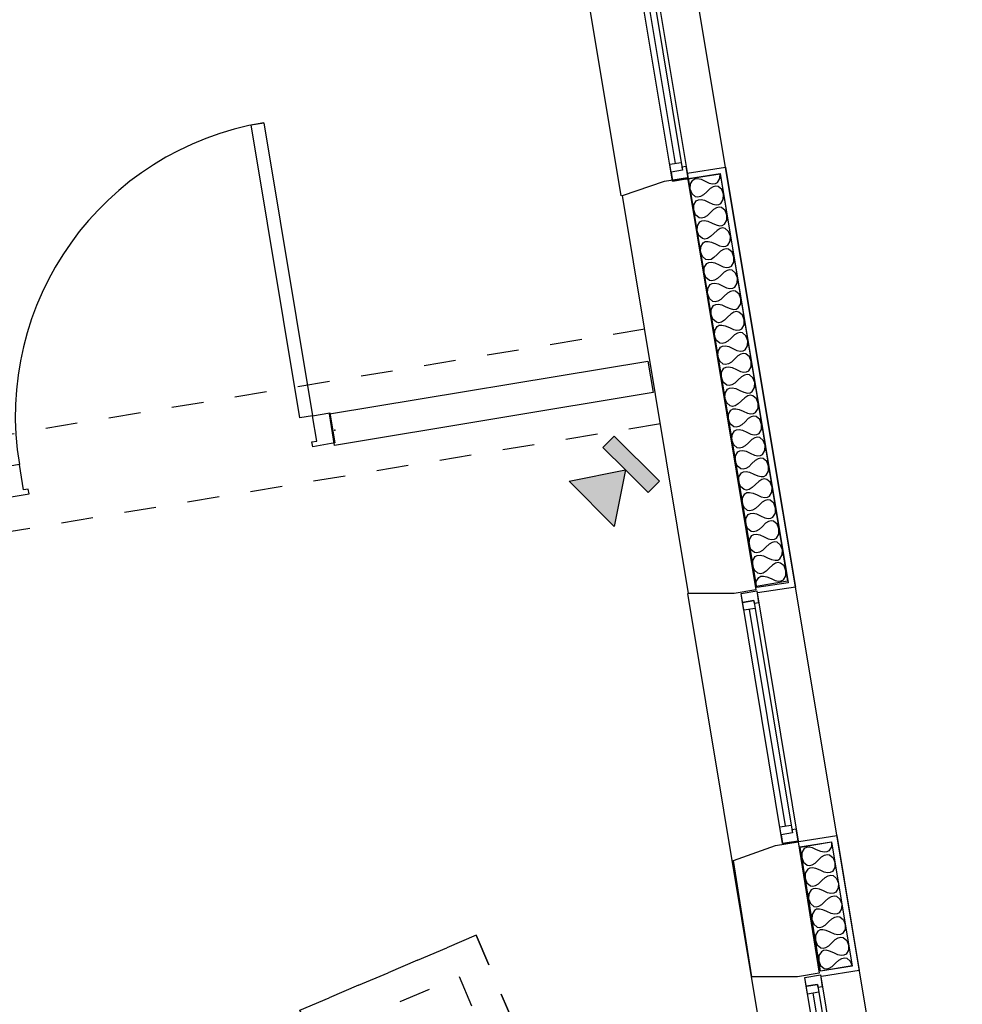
# Model space of a CAD drawing. Header units: millimetres. Extents: x -15 to 127, y -65 to 67.
# Tile 275 of 476: x 47.5 to 50.45, y 15.09 to 18.17. Entities that reach past the tile are written whole.
import ezdxf

# ---------------------------------------------------------------- set-up
doc = ezdxf.new("R2010")
doc.units = ezdxf.units.MM
doc.header["$MEASUREMENT"] = 0
doc.linetypes.add('PC_DASH_3', pattern=[0.055556, 0.027778, -0.027778])
doc.linetypes.add('PC_DASH_5', pattern=[0.069444, 0.027778, -0.041667])
doc.layers.add('Cfa', color=1, linetype='Continuous')
doc.layers.add('structure rdc', color=7, linetype='Continuous')

# ---------------------------------------------------------------- blocks, each defined once
blk = doc.blocks.new('INFRA')
for p, q in [((0.2603, 0.4981), (-0.2397, 0.4981)), ((-0.2397, 0.4981), (-0.2397, 0.3731)), ((0.2603, 0.3731), (0.2603, 0.4981)), ((0.0103, 0.3731), (-0.2397, -0.0019)), ((-0.2397, 0.3731), (0.0103, 0.3731)), ((0.2603, -0.0019), (0.0103, 0.3731)), ((0.0103, 0.3731), (0.2603, 0.3731)), ((-0.2397, -0.0019), (0.2603, -0.0019))]:
    blk.add_line(p, q)
for points in [[(-0.2397, 0.4981), (0.2603, 0.4981), (-0.2397, 0.3731), (0.2603, 0.3731)], [(0.0103, 0.3731), (0.2603, -0.0019), (-0.2397, -0.0019), (0.0103, 0.3731)], [(0.0103, 0.3731), (0.2603, -0.0019), (-0.2397, -0.0019), (0.0103, 0.3731)], [(-0.2397, -0.0019), (0.0103, 0.3731), (0.0103, 0.3731), (0.0103, 0.1231)], [(0.0103, 0.3731), (0.2603, -0.0019), (-0.2397, -0.0019), (0.0103, 0.3731)], [(0.0103, 0.3731), (0.2603, -0.0019), (0.0103, -0.0019), (-0.2397, -0.0019)], [(0.0103, -0.0019), (-0.2397, -0.0019), (-0.2397, -0.0019), (0.0103, 0.3731)], [(-0.2397, -0.0019), (0.0103, 0.3731), (0.0103, 0.3731), (-0.2397, -0.0019)], [(0.0103, 0.3731), (-0.2397, -0.0019), (0.0103, -0.0019), (0.0103, 0.3731)], [(0.0103, 0.3731), (-0.2397, -0.0019), (-0.1147, -0.0019), (0.0103, -0.0019)], [(0.0103, 0.3731), (-0.1147, -0.0019), (0.0103, -0.0019), (-0.1147, -0.0019)]]:
    blk.add_solid(points)
blk = doc.blocks.new('PD_4919')
at = {"layer": 'structure rdc', "color": 0}
for p, q in [((50.5751, -10.6556), (50.4627, -9.9775)), ((50.4804, -9.9746), (50.5928, -10.6527))]:
    blk.add_line(p, q, dxfattribs=at)
for points in [[(50.485, -9.9202), (50.6148, -10.7027), (50.5661, -10.7108), (50.4363, -9.9282), (50.485, -9.9202)], [(50.4363, -9.9282), (50.485, -9.9202), (50.4911, -9.957), (50.4778, -9.9592), (50.4763, -9.95), (50.4409, -9.9559), (50.4363, -9.9282)], [(50.4763, -9.95), (50.4804, -9.9746), (50.445, -9.9805), (50.4409, -9.9559), (50.4763, -9.95)], [(50.5928, -10.6527), (50.5969, -10.6773), (50.5615, -10.6832), (50.5574, -10.6586), (50.5928, -10.6527)], [(50.5661, -10.7108), (50.6148, -10.7027), (50.6086, -10.6659), (50.5954, -10.6681), (50.5969, -10.6773), (50.5615, -10.6832), (50.5661, -10.7108)]]:
    blk.add_lwpolyline(points, dxfattribs=at)
blk.add_point((50.6148, -10.7027), dxfattribs=at)
blk = doc.blocks.new('PD_4920')
at = {"layer": 'structure rdc', "color": 0}
for p, q in [((50.7756, -11.8647), (50.6619, -11.179)), ((50.6796, -11.1761), (50.7933, -11.8617))]:
    blk.add_line(p, q, dxfattribs=at)
for points in [[(50.6842, -11.1217), (50.8152, -11.9117), (50.7666, -11.9198), (50.6356, -11.1297), (50.6842, -11.1217)], [(50.6356, -11.1297), (50.6842, -11.1217), (50.6903, -11.1585), (50.6771, -11.1607), (50.6755, -11.1515), (50.6402, -11.1574), (50.6356, -11.1297)], [(50.6755, -11.1515), (50.6796, -11.1761), (50.6442, -11.182), (50.6402, -11.1574), (50.6755, -11.1515)], [(50.7933, -11.8617), (50.7974, -11.8863), (50.762, -11.8922), (50.7579, -11.8676), (50.7933, -11.8617)], [(50.7666, -11.9198), (50.8152, -11.9117), (50.8091, -11.8749), (50.7959, -11.8771), (50.7974, -11.8863), (50.762, -11.8922), (50.7666, -11.9198)]]:
    blk.add_lwpolyline(points, dxfattribs=at)
blk.add_point((50.8152, -11.9117), dxfattribs=at)
blk = doc.blocks.new('PD_4923')
at = {"layer": 'structure rdc', "color": 0}
for p, q in [((50.2306, -8.5822), (50.1181, -7.9035)), ((50.1358, -7.9006), (50.2483, -8.5793))]:
    blk.add_line(p, q, dxfattribs=at)
for points in [[(50.1404, -7.8462), (50.2702, -8.6293), (50.2216, -8.6374), (50.0917, -7.8542), (50.1404, -7.8462)], [(50.0917, -7.8542), (50.1404, -7.8462), (50.1465, -7.883), (50.1332, -7.8852), (50.1317, -7.876), (50.0963, -7.8819), (50.0917, -7.8542)], [(50.1317, -7.876), (50.1358, -7.9006), (50.1004, -7.9064), (50.0963, -7.8819), (50.1317, -7.876)], [(50.2483, -8.5793), (50.2524, -8.6038), (50.217, -8.6097), (50.2129, -8.5851), (50.2483, -8.5793)], [(50.2216, -8.6374), (50.2702, -8.6293), (50.2641, -8.5924), (50.2509, -8.5946), (50.2524, -8.6038), (50.217, -8.6097), (50.2216, -8.6374)]]:
    blk.add_lwpolyline(points, dxfattribs=at)
blk.add_point((50.2702, -8.6293), dxfattribs=at)
blk = doc.blocks.new('PD_4930')
at = {"layer": 'structure rdc', "color": 0}
for points in [[(50.4833, -9.9061), (50.2717, -8.6299), (50.3703, -8.6135), (50.5819, -9.8898), (50.4833, -9.9061)], [(50.4833, -9.9061), (50.4838, -9.8902), (50.4913, -9.8778), (50.4978, -9.8743), (50.5064, -9.8734), (50.517, -9.8756), (50.5299, -9.8816), (50.5428, -9.8876), (50.5534, -9.8898), (50.562, -9.8889), (50.5686, -9.8854), (50.576, -9.873), (50.5765, -9.8571), (50.5709, -9.8421), (50.5598, -9.8328), (50.5525, -9.8316), (50.5441, -9.8335), (50.5347, -9.8391), (50.5245, -9.8489), (50.5142, -9.8587), (50.5049, -9.8642), (50.4965, -9.8661), (50.4891, -9.865), (50.4781, -9.8556), (50.4724, -9.8407), (50.473, -9.8248), (50.4804, -9.8123), (50.487, -9.8089), (50.4955, -9.808), (50.5062, -9.8102), (50.5191, -9.8161), (50.5319, -9.8221), (50.5426, -9.8243), (50.5511, -9.8234), (50.5577, -9.82), (50.5651, -9.8075), (50.5657, -9.7916), (50.56, -9.7767), (50.549, -9.7673), (50.5417, -9.7662), (50.5333, -9.7681), (50.5239, -9.7736), (50.5136, -9.7834), (50.5034, -9.7932), (50.494, -9.7988), (50.4856, -9.8007), (50.4783, -9.7995), (50.4672, -9.7902), (50.4616, -9.7752), (50.4621, -9.7593), (50.4696, -9.7469), (50.4761, -9.7434), (50.4847, -9.7425), (50.4953, -9.7447), (50.5082, -9.7507), (50.5211, -9.7567), (50.5317, -9.7589), (50.5403, -9.758), (50.5468, -9.7545), (50.5543, -9.7421), (50.5548, -9.7262), (50.5492, -9.7112), (50.5381, -9.7019), (50.5308, -9.7007), (50.5224, -9.7026), (50.513, -9.7082), (50.5028, -9.718), (50.4925, -9.7278), (50.4831, -9.7333), (50.4748, -9.7352), (50.4674, -9.7341), (50.4564, -9.7247), (50.4507, -9.7098), (50.4513, -9.6939), (50.4587, -9.6814), (50.4653, -9.678), (50.4738, -9.6771), (50.4845, -9.6793), (50.4973, -9.6853), (50.5102, -9.6912), (50.5209, -9.6934), (50.5294, -9.6925), (50.536, -9.6891), (50.5434, -9.6766), (50.544, -9.6607), (50.5383, -9.6458), (50.5273, -9.6364), (50.5199, -9.6353), (50.5116, -9.6372), (50.5022, -9.6427), (50.4919, -9.6525), (50.4817, -9.6623), (50.4723, -9.6679), (50.4639, -9.6698), (50.4566, -9.6686), (50.4455, -9.6593), (50.4399, -9.6443), (50.4404, -9.6284), (50.4479, -9.616), (50.4544, -9.6125), (50.463, -9.6116), (50.4736, -9.6138), (50.4865, -9.6198), (50.4994, -9.6258), (50.51, -9.628), (50.5186, -9.6271), (50.5251, -9.6236), (50.5326, -9.6112), (50.5331, -9.5953), (50.5275, -9.5803), (50.5164, -9.571), (50.5091, -9.5698), (50.5007, -9.5717), (50.4913, -9.5773), (50.4811, -9.5871), (50.4708, -9.5969), (50.4614, -9.6024), (50.453, -9.6043), (50.4457, -9.6032), (50.4347, -9.5938), (50.429, -9.5789), (50.4296, -9.563), (50.437, -9.5505), (50.4435, -9.5471), (50.4521, -9.5462), (50.4628, -9.5484), (50.4756, -9.5544), (50.4885, -9.5603), (50.4992, -9.5625), (50.5077, -9.5616), (50.5143, -9.5582), (50.5217, -9.5457), (50.5223, -9.5298), (50.5166, -9.5149), (50.5056, -9.5055), (50.4982, -9.5044), (50.4898, -9.5063), (50.4805, -9.5118), (50.4702, -9.5216), (50.46, -9.5314), (50.4506, -9.537), (50.4422, -9.5389), (50.4349, -9.5377), (50.4238, -9.5284), (50.4182, -9.5134), (50.4187, -9.4975), (50.4261, -9.4851), (50.4327, -9.4816), (50.4413, -9.4807), (50.4519, -9.483), (50.4648, -9.4889), (50.4777, -9.4949), (50.4883, -9.4971), (50.4969, -9.4962), (50.5034, -9.4927), (50.5109, -9.4803), (50.5114, -9.4644), (50.5058, -9.4495), (50.4947, -9.4401), (50.4874, -9.4389), (50.479, -9.4408), (50.4696, -9.4464), (50.4594, -9.4562), (50.4491, -9.466), (50.4397, -9.4715), (50.4313, -9.4734), (50.424, -9.4723), (50.413, -9.4629), (50.4073, -9.448), (50.4078, -9.4321), (50.4153, -9.4196), (50.4218, -9.4162), (50.4304, -9.4153), (50.4411, -9.4175), (50.4539, -9.4235), (50.4668, -9.4294), (50.4775, -9.4317), (50.486, -9.4307), (50.4926, -9.4273), (50.5, -9.4148), (50.5006, -9.3989), (50.4949, -9.384), (50.4839, -9.3746), (50.4765, -9.3735), (50.4681, -9.3754), (50.4588, -9.3809), (50.4485, -9.3907), (50.4383, -9.4005), (50.4289, -9.4061), (50.4205, -9.408), (50.4132, -9.4068), (50.4021, -9.3975), (50.3965, -9.3825), (50.397, -9.3666), (50.4044, -9.3542), (50.411, -9.3507), (50.4196, -9.3498), (50.4302, -9.3521), (50.4431, -9.358), (50.456, -9.364), (50.4666, -9.3662), (50.4752, -9.3653), (50.4817, -9.3618), (50.4892, -9.3494), (50.4897, -9.3335), (50.4841, -9.3186), (50.473, -9.3092), (50.4657, -9.308), (50.4573, -9.3099), (50.4479, -9.3155), (50.4377, -9.3253), (50.4274, -9.3351), (50.418, -9.3406), (50.4096, -9.3425), (50.4023, -9.3414), (50.3913, -9.332), (50.3856, -9.3171), (50.3861, -9.3012), (50.3936, -9.2887), (50.4001, -9.2853), (50.4087, -9.2844), (50.4194, -9.2866), (50.4322, -9.2926), (50.4451, -9.2985), (50.4558, -9.3008), (50.4643, -9.2999), (50.4709, -9.2964), (50.4783, -9.2839), (50.4788, -9.268), (50.4732, -9.2531), (50.4622, -9.2437), (50.4548, -9.2426), (50.4464, -9.2445), (50.4371, -9.25), (50.4268, -9.2598), (50.4165, -9.2696), (50.4072, -9.2752), (50.3988, -9.2771), (50.3915, -9.2759), (50.3804, -9.2666), (50.3748, -9.2517), (50.3753, -9.2357), (50.3827, -9.2233), (50.3893, -9.2198), (50.3978, -9.2189), (50.4085, -9.2212), (50.4214, -9.2271), (50.4342, -9.2331), (50.4449, -9.2353), (50.4535, -9.2344), (50.46, -9.2309), (50.4675, -9.2185), (50.468, -9.2026), (50.4624, -9.1877), (50.4513, -9.1783), (50.444, -9.1771), (50.4356, -9.179), (50.4262, -9.1846), (50.416, -9.1944), (50.4057, -9.2042), (50.3963, -9.2097), (50.3879, -9.2116), (50.3806, -9.2105), (50.3696, -9.2011), (50.3639, -9.1862), (50.3644, -9.1703), (50.3719, -9.1578), (50.3784, -9.1544), (50.387, -9.1535), (50.3977, -9.1557), (50.4105, -9.1617), (50.4234, -9.1676), (50.4341, -9.1699), (50.4426, -9.169), (50.4492, -9.1655), (50.4566, -9.1531), (50.4571, -9.1371), (50.4515, -9.1222), (50.4404, -9.1129), (50.4331, -9.1117), (50.4247, -9.1136), (50.4154, -9.1191), (50.4051, -9.1289), (50.3948, -9.1387), (50.3855, -9.1443), (50.3771, -9.1462), (50.3698, -9.145), (50.3587, -9.1357), (50.3531, -9.1208), (50.3536, -9.1048), (50.361, -9.0924), (50.3676, -9.0889), (50.3761, -9.088), (50.3868, -9.0903), (50.3997, -9.0962), (50.4125, -9.1022), (50.4232, -9.1044), (50.4318, -9.1035), (50.4383, -9.1), (50.4458, -9.0876), (50.4463, -9.0717), (50.4406, -9.0568), (50.4296, -9.0474), (50.4223, -9.0462), (50.4139, -9.0481), (50.4045, -9.0537), (50.3942, -9.0635), (50.384, -9.0733), (50.3746, -9.0788), (50.3662, -9.0807), (50.3589, -9.0796), (50.3478, -9.0702), (50.3422, -9.0553), (50.3427, -9.0394), (50.3502, -9.0269), (50.3567, -9.0235), (50.3653, -9.0226), (50.376, -9.0248), (50.3888, -9.0308), (50.4017, -9.0367), (50.4124, -9.039), (50.4209, -9.0381), (50.4275, -9.0346), (50.4349, -9.0222), (50.4354, -9.0062), (50.4298, -8.9913), (50.4187, -8.982), (50.4114, -8.9808), (50.403, -8.9827), (50.3936, -8.9883), (50.3834, -8.998), (50.3731, -9.0078), (50.3638, -9.0134), (50.3554, -9.0153), (50.348, -9.0141), (50.337, -9.0048), (50.3314, -8.9899), (50.3319, -8.9739), (50.3393, -8.9615), (50.3459, -8.958), (50.3544, -8.9571), (50.3651, -8.9594), (50.378, -8.9653), (50.3908, -8.9713), (50.4015, -8.9735), (50.4101, -8.9726), (50.4166, -8.9691), (50.4241, -8.9567), (50.4246, -8.9408), (50.4189, -8.9259), (50.4079, -8.9165), (50.4006, -8.9153), (50.3922, -8.9172), (50.3828, -8.9228), (50.3725, -8.9326), (50.3623, -8.9424), (50.3529, -8.9479), (50.3445, -8.9499), (50.3372, -8.9487), (50.3261, -8.9393), (50.3205, -8.9244), (50.321, -8.9085), (50.3285, -8.896), (50.335, -8.8926), (50.3436, -8.8917), (50.3542, -8.8939), (50.3671, -8.8999), (50.38, -8.9058), (50.3906, -8.9081), (50.3992, -8.9072), (50.4058, -8.9037), (50.4132, -8.8913), (50.4137, -8.8753), (50.4081, -8.8604), (50.397, -8.8511), (50.3897, -8.8499), (50.3813, -8.8518), (50.3719, -8.8574), (50.3617, -8.8671), (50.3514, -8.8769), (50.3421, -8.8825), (50.3337, -8.8844), (50.3263, -8.8832), (50.3153, -8.8739), (50.3096, -8.859), (50.3102, -8.843), (50.3176, -8.8306), (50.3242, -8.8271), (50.3327, -8.8262), (50.3434, -8.8285), (50.3563, -8.8344), (50.3691, -8.8404), (50.3798, -8.8426), (50.3884, -8.8417), (50.3949, -8.8382), (50.4023, -8.8258), (50.4029, -8.8099), (50.3972, -8.795), (50.3862, -8.7856), (50.3789, -8.7844), (50.3705, -8.7863), (50.3611, -8.7919), (50.3508, -8.8017), (50.3406, -8.8115), (50.3312, -8.817), (50.3228, -8.819), (50.3155, -8.8178), (50.3044, -8.8084), (50.2988, -8.7935), (50.2993, -8.7776), (50.3068, -8.7652), (50.3133, -8.7617), (50.3219, -8.7608), (50.3325, -8.763), (50.3454, -8.769), (50.3583, -8.7749), (50.3689, -8.7772), (50.3775, -8.7763), (50.3841, -8.7728), (50.3915, -8.7604), (50.392, -8.7444), (50.3864, -8.7295), (50.3753, -8.7202), (50.368, -8.719), (50.3596, -8.7209), (50.3502, -8.7265), (50.34, -8.7362), (50.3297, -8.746), (50.3204, -8.7516), (50.312, -8.7535), (50.3046, -8.7523), (50.2936, -8.743), (50.2879, -8.7281), (50.2885, -8.7121), (50.2959, -8.6997), (50.3025, -8.6962), (50.311, -8.6953), (50.3217, -8.6976), (50.3346, -8.7035), (50.3474, -8.7095), (50.3581, -8.7117), (50.3667, -8.7108), (50.3732, -8.7073), (50.3806, -8.6949), (50.3812, -8.679), (50.3755, -8.6641), (50.3645, -8.6547), (50.3572, -8.6535), (50.3488, -8.6554), (50.3394, -8.661), (50.3291, -8.6708), (50.3189, -8.6806), (50.3095, -8.6861), (50.3011, -8.6881), (50.2938, -8.6869), (50.2827, -8.6775), (50.2771, -8.6626), (50.2776, -8.6467), (50.2851, -8.6343), (50.2916, -8.6308), (50.3002, -8.6299), (50.3108, -8.6321), (50.3237, -8.6381), (50.3366, -8.644), (50.3472, -8.6463), (50.3558, -8.6454), (50.3623, -8.6419), (50.3698, -8.6295), (50.3703, -8.6135)]]:
    blk.add_lwpolyline(points, dxfattribs=at)
blk = doc.blocks.new('PD_4967')
at = {"layer": 'structure rdc', "color": 0}
for points in [[(48.903, -8.4614), (48.9425, -8.4549), (49.0951, -9.3723), (49.0556, -9.3788), (48.903, -8.4614)], [(49.1493, -9.3632), (49.1649, -9.4572), (49.0959, -9.4687), (49.0934, -9.4539), (49.1082, -9.4514), (49.0951, -9.3723), (49.1493, -9.3632)], [(48.1234, -9.5339), (48.139, -9.6278), (48.2081, -9.6164), (48.2056, -9.6016), (48.1908, -9.604), (48.1777, -9.5248), (48.1234, -9.5339)]]:
    blk.add_lwpolyline(points, dxfattribs=at)
blk.add_arc((49.0951, -9.3723), 0.93, 99.4431, 189.4431, dxfattribs=at)
blk = doc.blocks.new('PD_4973')
at = {"layer": 'structure rdc', "color": 0}
for points in [[(50.7192, -10.7055), (50.7835, -11.0931), (50.6848, -11.1095), (50.6206, -10.7219), (50.7192, -10.7055)], [(50.7192, -10.7055), (50.7187, -10.7213), (50.7112, -10.7336), (50.7046, -10.737), (50.6961, -10.7379), (50.6854, -10.7357), (50.6726, -10.7298), (50.6597, -10.7239), (50.649, -10.7217), (50.6405, -10.7226), (50.6339, -10.7261), (50.6265, -10.7384), (50.6259, -10.7542), (50.6315, -10.7689), (50.6426, -10.7782), (50.6499, -10.7793), (50.6583, -10.7774), (50.6677, -10.7719), (50.6779, -10.7621), (50.6882, -10.7524), (50.6976, -10.7469), (50.706, -10.745), (50.7133, -10.7461), (50.7243, -10.7553), (50.7299, -10.7701), (50.7294, -10.7859), (50.7219, -10.7982), (50.7154, -10.8017), (50.7068, -10.8025), (50.6961, -10.8003), (50.6833, -10.7944), (50.6704, -10.7885), (50.6598, -10.7863), (50.6512, -10.7872), (50.6446, -10.7907), (50.6372, -10.803), (50.6366, -10.8188), (50.6422, -10.8335), (50.6533, -10.8428), (50.6606, -10.8439), (50.669, -10.842), (50.6784, -10.8365), (50.6886, -10.8267), (50.6989, -10.817), (50.7083, -10.8115), (50.7167, -10.8096), (50.724, -10.8107), (50.735, -10.8199), (50.7406, -10.8347), (50.7401, -10.8505), (50.7326, -10.8628), (50.7261, -10.8663), (50.7175, -10.8672), (50.7068, -10.8649), (50.694, -10.859), (50.6811, -10.8531), (50.6705, -10.8509), (50.6619, -10.8518), (50.6554, -10.8553), (50.6479, -10.8676), (50.6473, -10.8834), (50.653, -10.8981), (50.664, -10.9074), (50.6713, -10.9085), (50.6797, -10.9066), (50.6891, -10.9011), (50.6993, -10.8913), (50.7096, -10.8816), (50.719, -10.8761), (50.7274, -10.8742), (50.7347, -10.8753), (50.7457, -10.8846), (50.7513, -10.8993), (50.7508, -10.9151), (50.7433, -10.9274), (50.7368, -10.9309), (50.7282, -10.9318), (50.7176, -10.9295), (50.7047, -10.9236), (50.6918, -10.9178), (50.6812, -10.9155), (50.6726, -10.9164), (50.6661, -10.9199), (50.6586, -10.9322), (50.6581, -10.948), (50.6637, -10.9627), (50.6747, -10.972), (50.682, -10.9731), (50.6904, -10.9712), (50.6998, -10.9657), (50.7101, -10.9559), (50.7203, -10.9462), (50.7297, -10.9407), (50.7381, -10.9388), (50.7454, -10.9399), (50.7564, -10.9492), (50.7621, -10.9639), (50.7615, -10.9797), (50.754, -10.992), (50.7475, -10.9955), (50.7389, -10.9964), (50.7283, -10.9941), (50.7154, -10.9883), (50.7026, -10.9824), (50.6919, -10.9801), (50.6833, -10.981), (50.6768, -10.9845), (50.6693, -10.9968), (50.6688, -11.0126), (50.6744, -11.0273), (50.6854, -11.0366), (50.6927, -11.0377), (50.7011, -11.0358), (50.7105, -11.0303), (50.7208, -11.0206), (50.731, -11.0108), (50.7404, -11.0053), (50.7488, -11.0034), (50.7561, -11.0045), (50.7672, -11.0138), (50.7728, -11.0285), (50.7722, -11.0443), (50.7648, -11.0566), (50.7582, -11.0601), (50.7496, -11.061), (50.739, -11.0587), (50.7261, -11.0529), (50.7133, -11.047), (50.7026, -11.0447), (50.694, -11.0456), (50.6875, -11.0491), (50.68, -11.0614), (50.6795, -11.0772), (50.6851, -11.0919), (50.6961, -11.1012), (50.7034, -11.1023), (50.7118, -11.1004), (50.7212, -11.0949), (50.7315, -11.0852), (50.7417, -11.0754), (50.7511, -11.0699), (50.7595, -11.068), (50.7668, -11.0691), (50.7779, -11.0784), (50.7835, -11.0931)]]:
    blk.add_lwpolyline(points, dxfattribs=at)
blk = doc.blocks.new('PD_5220')
at = {"layer": 'structure rdc', "color": 0, "linetype": 'PC_DASH_3'}
for points in [[(49.8029, -11.4579), (49.2506, -11.6923), (49.0552, -11.2321), (49.6075, -10.9976), (49.8029, -11.4579)], [(49.8029, -11.4579), (49.6075, -10.9977), (49.0553, -11.2321), (49.2506, -11.6923), (49.3427, -11.6532), (49.1855, -11.283), (49.5536, -11.1267), (49.7108, -11.497), (49.8029, -11.4579)]]:
    blk.add_lwpolyline(points, dxfattribs=at)
blk = doc.blocks.new('PD_5219')
at = {"layer": 'structure rdc', "color": 0}
blk.add_point((49.4291, -11.345), dxfattribs=at)
at = {"layer": 'structure rdc'}
blk.add_blockref('PD_5220', (0, 0), dxfattribs=at)

msp = doc.modelspace()

# ---------------------------------------------------------------- linework, layer by layer
at = {"layer": 'structure rdc', "color": 0}
for p, q in [((50.449, 13.2633), (48.989, 22.0255)), ((48.6556, 21.9927), (49.3803, 17.6215)), ((49.5839, 17.6741), (49.691, 17.6907)), ((49.588, 17.6928), (49.7078, 17.7114)), ((49.691, 17.6907), (49.9043, 16.4107)), ((49.7078, 17.7114), (49.9268, 16.3974)), ((49.8055, 16.3954), (49.5922, 17.6754)), ((49.9043, 16.4107), (49.8055, 16.3954)), ((49.9268, 16.3974), (49.8082, 16.379)), ((49.5894, 16.377), (50.1223, 13.1633)), ((49.9378, 15.6014), (50.0563, 15.6198)), ((49.9406, 15.5844), (50.0394, 15.5997)), ((50.0394, 15.5997), (50.1042, 15.2111)), ((50.0563, 15.6198), (50.1267, 15.1972)), ((50.0053, 15.1958), (49.9406, 15.5844)), ((50.1042, 15.2111), (50.0053, 15.1958)), ((50.1267, 15.1972), (50.0082, 15.1788))]:
    msp.add_line(p, q, dxfattribs=at)
at = {"layer": 'structure rdc', "color": 0, "linetype": 'PC_DASH_5'}
for p, q in [((49.4552, 17.2042), (41.9374, 15.9576)), ((49.5042, 16.9082), (41.9379, 15.6536))]:
    msp.add_line(p, q, dxfattribs=at)
at = {"layer": 'structure rdc', "color": 0}
for points in [[(49.5893, 17.6789), (49.8033, 16.3884), (49.7353, 16.377), (49.5923, 16.377), (49.3858, 17.6223), (49.5173, 17.6672), (49.5893, 17.6789)], [(49.4811, 17.0058), (48.4847, 16.8405), (48.4684, 16.9392), (49.4648, 17.1044), (49.4811, 17.0058)], [(49.9357, 15.6003), (50.0012, 15.1891), (49.9334, 15.1772), (49.7907, 15.1772), (49.7327, 15.5415), (49.8639, 15.5881), (49.9357, 15.6003)]]:
    msp.add_lwpolyline(points, dxfattribs=at)
msp.add_point((48.4854, 16.8881), dxfattribs=at)

# ---------------------------------------------------------------- block references
at = {"layer": 'Cfa', "xscale": -0.3999999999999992, "yscale": 0.3999999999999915, "zscale": 0.4, "rotation": 315}
msp.add_blockref('INFRA', (49.2924, 16.6552), dxfattribs=at)
at = {"layer": 'structure rdc'}
for name in ['PD_4923', 'PD_4967', 'PD_4930', 'PD_4919', 'PD_4973', 'PD_5219', 'PD_4920']:
    msp.add_blockref(name, (-0.6795, 26.3053), dxfattribs=at)

doc.saveas('drawing.dxf')
